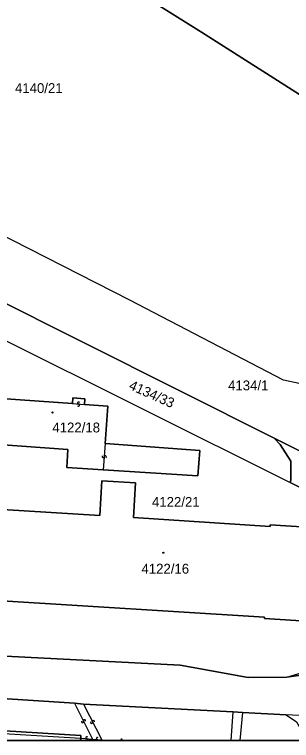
# Model space of a CAD drawing. Extents: x -598233 to -596890, y -1157848 to -1156431.
# Drawn here: x -597137.7 to -597089.9, y -1157848.5 to -1157723.3 of the extents above; entities that cross this region are included whole.
import ezdxf

# ---------------------------------------------------------------- set-up
doc = ezdxf.new("R2010")
doc.units = 0
for name, color, linetype in [('Level 1', 7, 'Continuous'), ('Level 13', 7, 'Continuous'), ('Level 3', 7, 'Continuous'), ('Level 4', 7, 'Continuous'), ('Level 5', 7, 'Continuous'), ('Level 57', 7, 'Continuous'), ('Level 60', 7, 'Continuous'), ('Vrstva 60', 7, 'Continuous'), ('zajmove_uzemi', 7, 'Continuous')]:
    doc.layers.add(name, color=color, linetype=linetype)

msp = doc.modelspace()

# ---------------------------------------------------------------- linework, layer by layer
at = {"layer": 'Level 1'}
msp.add_line((-597126.31, -1157848.09), (-597126.34, -1157848.46), dxfattribs=at)
for points in [[(-597142.21, -1157703.35), (-597105.48, -1157726.35), (-597068.47, -1157749.87)], [(-597088.6, -1157786.93), (-597091.35, -1157786.34), (-597117.85, -1157772.55), (-597172.78, -1157744.55), (-597189.92, -1157735.64)], [(-597194.09, -1157745.8), (-597142.37, -1157771.55), (-597092.94, -1157796.34)], [(-597141.19, -1157778.61), (-597090.18, -1157803.96)], [(-597127.73, -1157790.38), (-597127.66, -1157789.39), (-597125.57, -1157789.54), (-597125.64, -1157790.53)], [(-597127.73, -1157790.38), (-597140.01, -1157789.5), (-597140.1, -1157790.99)], [(-597125.64, -1157790.53), (-597121.62, -1157790.82), (-597122.08, -1157797.28)], [(-597122.41, -1157801.8), (-597128.72, -1157801.4), (-597128.5, -1157798.32), (-597140.5, -1157797.45), (-597140.38, -1157795.46)], [(-597092.94, -1157796.34), (-597091.9, -1157797.42), (-597090.06, -1157800.31), (-597090.04, -1157803.59), (-597090.18, -1157803.96)], [(-597077.7, -1157803.98), (-597092.94, -1157796.34)], [(-597122.08, -1157797.28), (-597105.77, -1157798.46), (-597106.09, -1157802.83), (-597122.41, -1157801.8)], [(-597083.73, -1157812.41), (-597083.7, -1157811.93), (-597093.65, -1157811.29), (-597093.65, -1157811.55), (-597117.18, -1157810.02), (-597116.86, -1157804.05), (-597122.65, -1157803.68), (-597123.01, -1157809.67), (-597139.81, -1157808.62), (-597140.85, -1157824.3), (-597094.61, -1157827.21), (-597094.61, -1157827.44), (-597084.7, -1157828.05)], [(-597090.18, -1157803.96), (-597083.57, -1157807.25)], [(-597143.85, -1157833.67), (-597109.15, -1157835.46), (-597097.42, -1157837.59), (-597090.77, -1157837.53)], [(-597090.77, -1157837.53), (-597077.85, -1157835.73)], [(-597144.32, -1157840.94), (-597127.39, -1157842.03)], [(-597127.39, -1157842.03), (-597125.83, -1157842.18)], [(-597125.83, -1157842.18), (-597100.01, -1157843.52)], [(-597100.01, -1157843.52), (-597098.4, -1157843.63)], [(-597098.4, -1157843.63), (-597090.89, -1157844.02)], [(-597060.66, -1157845.61), (-597090.89, -1157844.02)], [(-597157.36, -1157848.46), (-597157.23, -1157845.72), (-597126.28, -1157847.58), (-597126.31, -1157848.09)]]:
    msp.add_lwpolyline(points, dxfattribs=at)
at = {"layer": 'Level 13'}
for centre, start, end in [((-597126.68, -1157790.28), 33.2676, 265.3656), ((-597126.7, -1157790.64), 213.0532, 85.6432), ((-597122.42, -1157799.53), 122.9826, 355.5726), ((-597122.06, -1157799.56), 303.197, 175.295), ((-597125.98, -1157845.22), 153.944, 26.534), ((-597125.65, -1157845.06), 334.1584, 206.2564), ((-597124.42, -1157845.35), 154.0556, 26.6456), ((-597124.09, -1157845.19), 334.27, 206.368), ((-597125.26, -1157847.99), 32.9315, 265.0295), ((-597125.3, -1157848.35), 324.1841, 85.307), ((-597123.45, -1157848.13), 32.974, 265.072), ((-597119.23, -1157848.4), 33.9771, 200.6878), ((-597125.3, -1157848.35), 212.717, 215.8159), ((-597123.48, -1157848.49), 10.1083, 85.3496)]:
    msp.add_arc(centre, 0.184, start, end, dxfattribs=at)
at = {"layer": 'Level 3'}
for p, q in [((-597100.37, -1157848.46), (-597100.01, -1157843.52)), ((-597098.4, -1157843.63), (-597098.83, -1157848.46)), ((-597122.69, -1157848.37), (-597121.15, -1157848.46))]:
    msp.add_line(p, q, dxfattribs=at)
for points in [[(-597127.73, -1157790.38), (-597125.64, -1157790.53)], [(-597122.08, -1157797.28), (-597122.41, -1157801.8)], [(-597090.77, -1157837.53), (-597087.55, -1157836.59), (-597085.56, -1157833.48), (-597084.7, -1157828.05)], [(-597127.39, -1157842.03), (-597124.25, -1157848.25)], [(-597125.83, -1157842.18), (-597122.69, -1157848.37)], [(-597090.89, -1157844.02), (-597089.06, -1157845.27), (-597087.78, -1157847.55), (-597087.62, -1157848.46)], [(-597156.86, -1157848.46), (-597156.75, -1157846.25), (-597126.31, -1157848.09)], [(-597126.31, -1157848.09), (-597124.25, -1157848.25)], [(-597124.25, -1157848.25), (-597122.69, -1157848.37)]]:
    msp.add_lwpolyline(points, dxfattribs=at)
at = {"layer": 'Level 5'}
for centre, radius in [((-597131.17, -1157791.92), 0.09), ((-597131.17, -1157791.92), 0.0521), ((-597112.05, -1157816.1), 0.09), ((-597112.05, -1157816.1), 0.0521)]:
    msp.add_circle(centre, radius, dxfattribs=at)
at = {"layer": 'Level 60'}
for points in [[(-597179.87, -1157644.26), (-597115.94, -1157685.24), (-597093.49, -1157698.66), (-597086.96, -1157702.56), (-597050.66, -1157721.6), (-597056.04, -1157732.39), (-597056.37, -1157732.97), (-597056.61, -1157733.52), (-597057.53, -1157735.31), (-597059.27, -1157738.6), (-597060.18, -1157740.39), (-597060.46, -1157740.96), (-597061.23, -1157742.29), (-597066.45, -1157749.7), (-597068.47, -1157749.87), (-597105.48, -1157726.35), (-597142.21, -1157703.35)], [(-597142.21, -1157703.35), (-597105.48, -1157726.35), (-597068.47, -1157749.87), (-597067.1, -1157750.62), (-597065.13, -1157751.7), (-597064.4, -1157752.31), (-597065.4, -1157754.19), (-597073.32, -1157765.32), (-597083.11, -1157784.98), (-597085.64, -1157786.61), (-597088.6, -1157786.93), (-597091.35, -1157786.34), (-597117.85, -1157772.55), (-597172.78, -1157744.55)], [(-597141.19, -1157778.61), (-597090.18, -1157803.96), (-597083.57, -1157807.25), (-597076.1, -1157810.96), (-597076.29, -1157813.68), (-597080.44, -1157812.62), (-597083.73, -1157812.41), (-597083.7, -1157811.93), (-597093.65, -1157811.29), (-597093.65, -1157811.55), (-597117.18, -1157810.02), (-597116.86, -1157804.05), (-597122.65, -1157803.68), (-597123.01, -1157809.67), (-597139.81, -1157808.62)], [(-597140.85, -1157824.3), (-597094.61, -1157827.21), (-597094.61, -1157827.44), (-597084.7, -1157828.05), (-597084.19, -1157819.86), (-597076.77, -1157820.46), (-597077.85, -1157835.73), (-597090.77, -1157837.53), (-597097.42, -1157837.59), (-597109.15, -1157835.46), (-597143.85, -1157833.67)], [(-597143.85, -1157833.67), (-597109.15, -1157835.46), (-597097.42, -1157837.59), (-597090.77, -1157837.53), (-597077.85, -1157835.73)], [(-597060.66, -1157845.61), (-597090.89, -1157844.02), (-597098.4, -1157843.63), (-597100.01, -1157843.52), (-597125.83, -1157842.18), (-597127.39, -1157842.03), (-597144.32, -1157840.94)]]:
    msp.add_lwpolyline(points, dxfattribs=at)
for points in [[(-597140.01, -1157789.5), (-597127.73, -1157790.38), (-597127.66, -1157789.39), (-597125.57, -1157789.54), (-597125.64, -1157790.53), (-597121.62, -1157790.82), (-597122.08, -1157797.28), (-597105.77, -1157798.46), (-597106.09, -1157802.83), (-597122.41, -1157801.8), (-597128.72, -1157801.4), (-597128.5, -1157798.32), (-597140.5, -1157797.45), (-597140.38, -1157795.46), (-597140.1, -1157790.99)], [(-597127.73, -1157790.38), (-597140.01, -1157789.5), (-597140.1, -1157790.99), (-597140.38, -1157795.46), (-597140.5, -1157797.45), (-597128.5, -1157798.32), (-597128.72, -1157801.4), (-597122.41, -1157801.8), (-597106.09, -1157802.83), (-597105.77, -1157798.46), (-597122.08, -1157797.28), (-597121.62, -1157790.82), (-597125.64, -1157790.53), (-597125.57, -1157789.54), (-597127.66, -1157789.39)], [(-597090.18, -1157803.96), (-597090.04, -1157803.59), (-597090.06, -1157800.31), (-597091.9, -1157797.42), (-597092.94, -1157796.34), (-597077.7, -1157803.98), (-597079.18, -1157803.7), (-597082.24, -1157803.92), (-597083.91, -1157804.92), (-597084.09, -1157806.37), (-597083.57, -1157807.25)], [(-597116.86, -1157804.05), (-597117.18, -1157810.02), (-597093.65, -1157811.55), (-597093.65, -1157811.29), (-597083.7, -1157811.93), (-597083.73, -1157812.41), (-597084.19, -1157819.86), (-597084.7, -1157828.05), (-597094.61, -1157827.44), (-597094.61, -1157827.21), (-597140.85, -1157824.3), (-597139.81, -1157808.62), (-597123.01, -1157809.67), (-597122.65, -1157803.68)]]:
    msp.add_lwpolyline(points, close=True, dxfattribs=at)
at = {"layer": 'Vrstva 60'}
for points in [[(-597142.37, -1157771.55), (-597092.94, -1157796.34), (-597077.7, -1157803.98), (-597067.61, -1157809.04), (-597053.43, -1157815.6), (-597012.71, -1157833.75), (-597016.15, -1157824.02), (-597065.64, -1157799.09), (-597068.92, -1157797.35), (-597088.6, -1157786.93), (-597091.35, -1157786.34), (-597117.85, -1157772.55), (-597172.78, -1157744.55)], [(-597141.19, -1157778.61), (-597090.18, -1157803.96), (-597090.04, -1157803.59), (-597090.06, -1157800.31), (-597091.9, -1157797.42), (-597092.94, -1157796.34), (-597142.37, -1157771.55)], [(-598136.41, -1157848.46), (-597003.66, -1157848.46), (-597008.91, -1157845.03), (-597010.43, -1157840.37), (-597011.76, -1157836.5), (-597012.71, -1157833.75), (-597016.15, -1157824.02), (-597018.51, -1157817.25), (-597019.04, -1157815.74), (-597017.92, -1157814.85), (-597014.28, -1157812.24), (-597013.13, -1157811.33), (-597006.77, -1157806.57), (-596996.93, -1157803.34)], [(-597157.23, -1157845.72), (-597126.28, -1157847.58), (-597126.31, -1157848.09), (-597126.34, -1157848.46), (-597059.37, -1157848.46), (-597058.76, -1157838.28), (-597060.21, -1157838.19), (-597060.66, -1157845.61), (-597090.89, -1157844.02), (-597098.4, -1157843.63), (-597100.01, -1157843.52), (-597125.83, -1157842.18), (-597127.39, -1157842.03), (-597144.32, -1157840.94)]]:
    msp.add_lwpolyline(points, dxfattribs=at)
msp.add_lwpolyline([(-597157.36, -1157848.46), (-597126.34, -1157848.46), (-597126.31, -1157848.09), (-597126.28, -1157847.58), (-597157.23, -1157845.72)], close=True, dxfattribs=at)
at = {"layer": 'zajmove_uzemi'}
msp.add_lwpolyline([(-598232.89, -1156430.86), (-596890.46, -1156430.86), (-596890.46, -1157848.46), (-598232.89, -1157848.46)], close=True, dxfattribs=at)

# ---------------------------------------------------------------- texts
at = {"layer": 'Level 4'}
for s, p in [('4140/21', (-597137.64, -1157736.84)), ('4122/18', (-597131.19, -1157795.35)), ('4122/21', (-597114.01, -1157808.18)), ('4122/16', (-597115.82, -1157819.7))]:
    msp.add_text(s, height=1.7, dxfattribs=at).set_placement(p)
at = {"layer": 'Level 57'}
msp.add_text('4134/33', height=1.7, rotation=336, dxfattribs=at).set_placement((-597118.13, -1157787.84))
msp.add_text('4134/1', height=1.7, dxfattribs=at).set_placement((-597100.88, -1157788.1))

doc.saveas('drawing.dxf')
